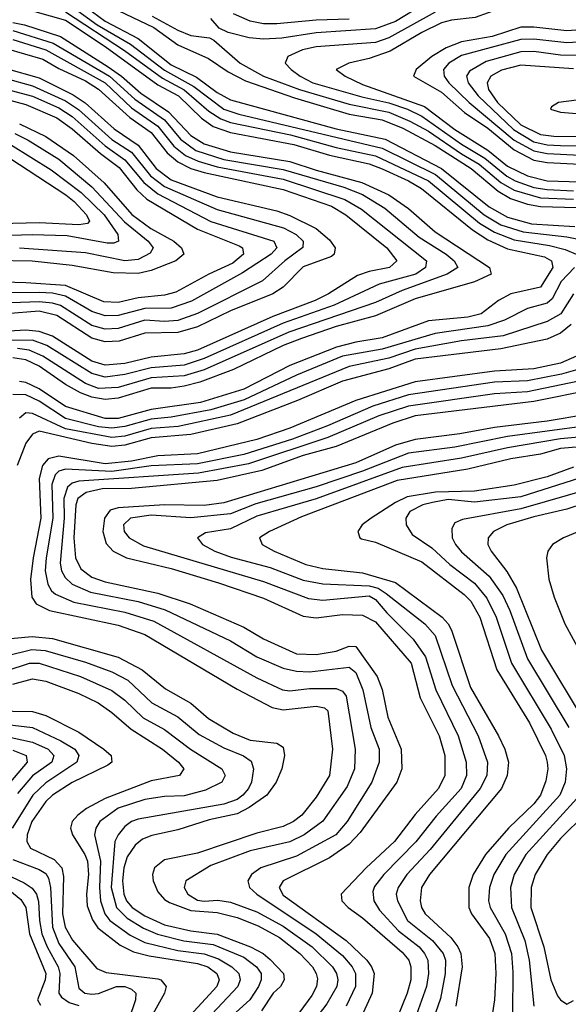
# Model space of a CAD drawing. Header units: inches. Extents: x 501365 to 657855, y 482276 to 547543.
# Tile 517 of 656: x 575611 to 577274, y 533416 to 536401. Entities that reach past the tile are written whole.
import ezdxf

# ---------------------------------------------------------------- set-up
doc = ezdxf.new("R2010")
doc.units = ezdxf.units.IN
doc.header["$MEASUREMENT"] = 0
doc.layers.add('A5573', color=7, linetype='Continuous')

msp = doc.modelspace()

# ---------------------------------------------------------------- linework, layer by layer
at = {"layer": 'A5573', "color": 5}
for points, elevation in [([(575793, 536453), (575870, 536396.5), (575970, 536344.6), (576070, 536264.1), (576146.7, 536226.7), (576210, 536180.4), (576250, 536158.6), (576570, 536070.6), (576718.6, 536038.6), (576890, 535950.3), (577034.1, 535834.1), (577090, 535802.2), (577162.3, 535782.3), (577294.1, 535774.1)], 4180), ([(576830, 536443.9), (576750, 536395.7), (576690, 536373.8), (576510, 536361.6), (576405.7, 536345.7), (576350, 536342), (576306.3, 536346.3), (576242.8, 536362.8), (576215.3, 536375.3), (576190, 536404.5)], 4240), ([(577330, 536445.7), (577270, 536440), (577170, 536455.3), (577110, 536450.7), (576991.6, 536408.4), (576920.3, 536399.7), (576890, 536391.5), (576830, 536362.8), (576733.8, 536306.2), (576670, 536283.3), (576608.5, 536270), (576570.3, 536250), (576597.5, 536230), (576650, 536204.7), (576838.1, 536138.1), (576930, 536068.5), (577030, 536006.1), (577090, 535957.3), (577150, 535927.6), (577210, 535913.1), (577310, 535909.6)], 4280), ([(575610, 536439), (575750, 536400.3), (575870, 536319.9), (576030, 536203.4), (576092.3, 536170), (576162.6, 536102.6), (576197.5, 536077.5), (576250, 536059.8), (576442.5, 536022.5), (576550, 535991), (576670, 535963.9), (576710, 535949.4), (576790, 535913), (576828.6, 535890), (576983.8, 535763.8), (577030, 535733.5), (577090, 535706.3), (577202.1, 535682.1), (577223.2, 535670), (577226.9, 535650), (577189.8, 535590.2), (577099.5, 535570), (577062.7, 535550), (577010, 535509.7), (576970, 535499.1), (576850, 535488.2), (576710, 535437.2), (576630, 535424.1), (576571.1, 535408.9), (576430, 535352.4), (576290, 535281.2), (576159, 535241), (576010, 535219.8), (575910, 535192.6), (575870, 535191.7), (575750, 535228.7), (575670, 535282), (575630, 535300.9), (575610, 535304.8)], 4120), ([(575750, 536424.9), (575928.2, 536308.2), (576043.8, 536223.8), (576110, 536189.1), (576184.2, 536124.2), (576220.4, 536100.4), (576250, 536089.4), (576432, 536052), (576570, 536014), (576690, 535988.8), (576850, 535912.7), (577004.8, 535784.8), (577050, 535756.8), (577110, 535733.8), (577216.7, 535716.6), (577264.5, 535704.5), (577298.3, 535690)], 4140), ([(575776.4, 536436.4), (575845.9, 536385.9), (575947.3, 536327.3), (576050, 536248.3), (576139.2, 536199.2), (576230, 536130.4), (576275, 536115), (576710, 536012.3), (576871.9, 535931.9), (577019.4, 535810), (577070, 535779.8), (577137.7, 535757.7), (577270, 535742.5), (577335, 535730)], 4160), ([(575910, 536428.9), (576017.6, 536377.6), (576090, 536325.1), (576183.8, 536283.8), (576242.9, 536242.9), (576295.7, 536215.7), (576444.1, 536164.1), (576610, 536114.8), (576710, 536098), (576772.9, 536072.9), (576870, 536019.4), (576979.9, 535950), (577061.1, 535881.1), (577099.3, 535859.3), (577150, 535841.8), (577190, 535835.2), (577408.8, 535828.8)], 4220), ([(576610, 536402.7), (576510, 536400.2), (576390, 536388.3), (576350, 536388.6), (576310, 536396.5), (576259.5, 536419.5)], 4220), ([(576870, 536423.8), (576730, 536346.8), (576690, 536332.3), (576510, 536318.9), (576468.4, 536310), (576423.8, 536290), (576416.1, 536270), (576433.7, 536250), (576461, 536230), (576500.1, 536210), (576647.8, 536167.8), (576730, 536149.2), (576786.9, 536130), (576830, 536109.2), (576950, 536023.5), (577021.5, 535981.5), (577087.3, 535927.3), (577113.2, 535913.2), (577170, 535892.4), (577210, 535886.5), (577290, 535882.6)], 4260), ([(575590, 536393), (575626, 536386), (575734.9, 536350), (575878.8, 536258.8), (575919.9, 536230), (575978.3, 536178.3), (576062.4, 536122.4), (576130, 536050.4), (576170, 536024.9), (576250, 536000.9), (576430, 535971.4), (576510, 535945.1), (576648.1, 535908.1), (576730, 535870.4), (576790, 535828.7), (576870, 535758), (577035.4, 535650), (577039.8, 535630), (576990, 535606.6), (576810, 535555.2), (576690, 535503.9), (576570, 535471.2), (576465, 535435), (576410, 535413.6), (576259.6, 535340.4), (576157.5, 535302.5), (576110, 535290), (576070, 535284.6), (576010, 535284.3), (575910, 535253.7), (575869.9, 535250.1), (575830, 535256.6), (575795.1, 535270), (575750, 535295.1), (575670, 535350.9), (575630, 535370.5), (575590, 535375.7)], 4080), ([(576012.2, 536412.2), (576090, 536369.4), (576130, 536353.8), (576185.9, 536345.9), (576199.3, 536339.3), (576279.4, 536270), (576350.1, 536230), (576459.1, 536190), (576610, 536145.2), (576730, 536120.8), (576794, 536094), (576850, 536063.1), (576950, 535994.3), (577003.7, 535963.7), (577070, 535907.4), (577110, 535884.5), (577190, 535861.6), (577290, 535856.7)], 4240), ([(575590, 536369), (575712.3, 536330), (575883, 536230), (575960, 536160), (576050, 536097.6), (576098.9, 536038.9), (576145.2, 536005.2), (576230, 535977.1), (576410, 535947.5), (576593.2, 535893.2), (576650, 535871.4), (576717.9, 535830), (576822.1, 535742.1), (576904.2, 535690), (576928.4, 535670), (576939.2, 535650), (576906.9, 535630), (576770, 535580), (576690, 535543.6), (576426.5, 535453.5), (576170, 535340), (576110, 535321.4), (576010, 535315.4), (575910, 535286.5), (575850, 535283.3), (575810, 535297.9), (575681.5, 535381.5), (575639.8, 535399.8), (575604.2, 535404.2)], 4060), ([(577365.3, 536374.7), (577270, 536367.7), (577170, 536379), (577130, 536378.3), (577043.5, 536350), (576950, 536334.1), (576904.3, 536315.7), (576860.4, 536290), (576813.2, 536250), (576804.7, 536230), (576890, 536181.2), (576959.7, 536119.7), (577030, 536072.1), (577110, 536006.4), (577170, 535975.8), (577210, 535968), (577310, 535963.7)], 4320), ([(575590, 536341.7), (575690, 536309.6), (575870, 536210.2), (575950, 536134.4), (576030, 536078.4), (576078.3, 536018.3), (576113.5, 535990), (576151.9, 535971.9), (576210, 535955), (576410, 535917.4), (576596.6, 535856.6), (576646.8, 535826.8), (576844.6, 535670), (576841.4, 535650), (576811.4, 535630), (576701, 535599), (576564.5, 535535.5), (576410, 535480.9), (576170, 535373.6), (576110, 535353.7), (576010, 535346.3), (575930, 535325.5), (575870, 535317.2), (575830, 535328.3), (575693.2, 535413.2), (575650, 535429.2), (575550, 535428.7)], 4040), ([(577355.8, 536335.8), (577270, 536330.7), (577170, 536342.1), (577130, 536341.1), (576950, 536292.7), (576911.8, 536270), (576896.1, 536250), (576897.7, 536230), (576911.7, 536210), (576973.1, 536150), (577110, 536036.5), (577170, 536003.5), (577210, 535995.2), (577310, 535990.4)], 4340), ([(575570, 536314.3), (575681.5, 536281.5), (575730, 536252.9), (575810, 536216.2), (575850, 536191.1), (575944.9, 536104.9), (576010, 536058.8), (576057.8, 535997.8), (576090, 535970), (576130, 535950.6), (576170, 535937.9), (576410, 535886.1), (576556.2, 535836.2), (576599.9, 535810), (576723.5, 535710), (576753.9, 535670), (576731.9, 535650), (576670, 535637.6), (576634.7, 535625.3), (576547, 535570), (576506.4, 535550), (576378.4, 535501.6), (576150, 535399.8), (576110, 535387.9), (576010, 535378.4), (575930, 535359.1), (575870, 535353.5), (575830, 535366), (575710, 535441.8), (575670, 535456.3), (575630, 535460), (575526.2, 535453.8)], 4020), ([(577310, 536292.8), (577250, 536293.9), (577170, 536304.4), (577130, 536303.9), (577025, 536275), (576974.8, 536245.2), (576965.3, 536230), (576970.1, 536210), (577000.8, 536170), (577107.9, 536067.9), (577170, 536031.5), (577210, 536022.3), (577250, 536019.6), (577350, 536018.6)], 4360), ([(575570, 536253.7), (575670, 536224.6), (575773.1, 536173.1), (575809.1, 536149.1), (575897.4, 536070), (575970, 536021), (576024.4, 535950), (576070, 535916), (576210, 535864.7), (576390, 535821.6), (576430, 535807.9), (576510, 535768), (576550, 535734.2), (576567.5, 535710), (576564.2, 535690), (576556.2, 535683.8), (576470, 535652), (576410, 535590.3), (576378.8, 535570), (576250, 535518.7), (576150, 535470.5), (576090, 535453.1), (575990, 535451.1), (575912.9, 535427.1), (575870, 535424.3), (575830, 535435.3), (575724, 535504), (575670, 535517.2), (575570, 535509.4)], 3980), ([(577290, 536252.6), (577130, 536263), (577071.4, 536248.6), (577039.5, 536230), (577027.9, 536210), (577031.7, 536190), (577059.9, 536150), (577130, 536082.6), (577190, 536053.7), (577230, 536048.2), (577330, 536047.3)], 4380), ([(575570, 536222.8), (575650, 536201.1), (575750, 536155), (575788.9, 536128.9), (575890, 536038.3), (575950, 535999.2), (576007.8, 535927.8), (576050, 535895.8), (576210, 535825.9), (576410.7, 535770), (576449.2, 535750), (576470.1, 535730), (576469.6, 535710.4), (576415.2, 535670), (576346.6, 535610), (576150, 535511), (576090, 535489.8), (576050, 535486.1), (575990, 535490), (575910, 535465.5), (575870, 535463), (575830, 535473.7), (575734.3, 535534.3), (575710, 535541.8), (575670, 535545.7), (575470, 535539.3)], 3960), ([(575554.8, 536194.8), (575649.7, 536169.7), (575730, 536134.3), (575770, 536108), (575870, 536018.8), (575930, 535976.9), (575987.6, 535907.6), (576030, 535873.6), (576190, 535789.4), (576381.7, 535730), (576390.1, 535710), (576373.5, 535690), (576286, 535634), (576132.1, 535547.9), (576070, 535527.2), (575990, 535526.1), (575910, 535504.4), (575870, 535503), (575830, 535516.3), (575750, 535562.6), (575710, 535571.8), (575670, 535574), (575470, 535571.9)], 3940), ([(575550, 536165.3), (575630, 536144.6), (575723.3, 536103.3), (575770, 536070.2), (575855.7, 535995.7), (575912.8, 535952.8), (575965.6, 535885.6), (575996.8, 535856.8), (576150, 535766.1), (576276, 535716), (576286.2, 535710), (576289.3, 535690), (576256.7, 535663.3), (576184.1, 535630), (576084.3, 535575.7), (576050, 535566), (575970, 535558.2), (575910, 535543.6), (575865.7, 535545.7), (575750, 535595), (575630, 535604), (575530, 535606.8)], 3920), ([(577330, 536161.3), (577244, 536150), (577223.2, 536136.8), (577219.6, 536130), (577250, 536120.8), (577371.1, 536111.1)], 4420), ([(575610, 536085.4), (575690, 536046.9), (575773.8, 535990), (575867.1, 535907.1), (575951.1, 535811.1), (576008.6, 535768.6), (576077.9, 535730), (576101.7, 535710), (576108.3, 535690), (576084, 535670), (576010, 535641.2), (575970, 535631.7), (575894.1, 535634.1), (575770, 535656), (575648.7, 535668.7), (575530, 535671.4)], 3880), ([(575595.9, 536055.9), (575636.5, 536036.5), (575730, 535978.1), (575830, 535894.9), (575928.3, 535788.3), (576000.8, 535730), (576015.5, 535710), (576006.7, 535693.3), (575970, 535674.3), (575930, 535670), (575810, 535694.1), (575610, 535708.8)], 3860), ([(575583.2, 536023.2), (575706.6, 535946.6), (575797.6, 535877.6), (575867.3, 535810), (575908.5, 535750), (575910.4, 535729.6), (575896.1, 535723.9), (575876.4, 535723.6), (575754.4, 535745.6), (575648.6, 535748.6), (575550, 535746.4)], 3840), ([(575581.2, 535981.2), (575751, 535870), (575776.4, 535850), (575813.6, 535810), (575822.4, 535790), (575816.6, 535783.4), (575790, 535779.2), (575670, 535785.8), (575550, 535782.6)], 3820), ([(577293.1, 535650), (577252, 535608), (577225.5, 535554.5), (577210, 535541.9), (577150, 535526.1), (577080.8, 535490), (577030, 535473.2), (576870, 535450), (576710, 535402.5), (576590, 535380.7), (576450, 535323.1), (576291.3, 535248.7), (576190, 535218.7), (576070, 535195.9), (576010, 535189.7), (575930, 535167.5), (575890, 535162.6), (575850, 535167.2), (575750, 535192), (575670, 535244.8), (575630, 535264.2), (575590, 535264.5)], 4140), ([(577290.1, 535570), (577251.3, 535510), (577210, 535486.1), (577076.9, 535443.1), (576950, 535427.6), (576810, 535402.8), (576730, 535375.1), (576610, 535349.6), (576250, 535201.8), (576091.6, 535168.4), (576010, 535161.6), (575930, 535139), (575890, 535135), (575750, 535160.5), (575650, 535207.6), (575630, 535208.9), (575610, 535192.9)], 4160), ([(577282.9, 535477.1), (577250, 535451), (577210, 535433.2), (577070, 535403.9), (576810, 535372.3), (576730, 535343.1), (576590, 535305.7), (576453.2, 535246.8), (576270, 535176.5), (576130, 535143.5), (576010, 535133.3), (575930, 535111.2), (575890, 535107.8), (575830, 535116.5), (575670, 535153.6), (575650, 535145), (575630, 535117.8), (575603.4, 535050)], 4180), ([(577298.8, 535381.2), (577250, 535360.2), (577170, 535343.1), (577050, 535336), (576810, 535302.9), (576630, 535247), (576430, 535162.9), (576330, 535128.1), (576150, 535084.8), (576030, 535078.7), (575950, 535062.5), (575870, 535055), (575730, 535078.4), (575697.2, 535070), (575679.7, 535050), (575670.4, 535010), (575675.1, 534890), (575651.9, 534770), (575644, 534704), (575647.8, 534650), (575660.5, 534630), (575701, 534610), (575910, 534565.6), (575990, 534536.9), (576270, 534371.5), (576376, 534316), (576410, 534308.8), (576510, 534320.2), (576535.4, 534315.4), (576545.5, 534305.5), (576559.2, 534190), (576549.8, 534110.2), (576510, 534043.7), (576465.9, 533990), (576440.8, 533970), (576410, 533955.5), (576330, 533934.7), (576150, 533874), (576050, 533854.6), (576019.9, 533830), (576013.1, 533810), (576015.8, 533790), (576030, 533757.3), (576050, 533734.3), (576064.8, 533724.8), (576130, 533700.7), (576210, 533694.9), (576270, 533679.2), (576334.1, 533654.1), (576398.8, 533618.8), (576460.7, 533570), (576498.2, 533530), (576509.8, 533510), (576513.4, 533493.4), (576510.9, 533470), (576496.7, 533443.3), (576384.4, 533290)], 4220), ([(577310, 535342.5), (577253.7, 535326.3), (577150, 535306), (577050, 535302.7), (576790, 535264.1), (576681.3, 535230), (576543.7, 535170), (576438.3, 535130), (576290, 535082.7), (576150, 535055), (576010, 535048.4), (575890, 535031.7), (575750, 535038.3), (575730, 535033), (575718.6, 535021.4), (575708.4, 534991.6), (575711.6, 534890), (575690.9, 534770), (575688.7, 534730), (575696.2, 534690), (575707.4, 534670), (575719.5, 534659.5), (575775.2, 534635.2), (575930, 534604.7), (576017.4, 534577.4), (576330, 534405.5), (576407.2, 534370), (576430, 534366.4), (576490, 534373.4), (576570, 534373.9), (576590, 534365.2), (576600.4, 534350), (576628.3, 534190), (576625.9, 534130), (576603.5, 534076.5), (576530, 533971.8), (576472.9, 533930), (576430, 533909.1), (576310, 533881.9), (576190, 533836.8), (576114.8, 533790), (576109.5, 533770), (576120.3, 533750), (576150, 533732.3), (576170, 533729), (576211.6, 533731.6), (576250, 533725.3), (576330, 533696.6), (576410, 533653.3), (576497.9, 533590), (576559.3, 533530), (576571, 533510), (576575.1, 533490), (576572.1, 533470), (576542.4, 533417.6), (576459.9, 533310)], 4240), ([(577330, 535310.4), (577150, 535273.5), (577050, 535266.5), (576790.1, 535230), (576700.2, 535199.8), (576545.6, 535134.4), (576304.8, 535055.2), (576153.1, 535026.9), (575790, 535002.2), (575770, 534996), (575755.7, 534984.3), (575745, 534950), (575745.8, 534890), (575733.7, 534753.7), (575738.1, 534730), (575748.5, 534710), (575769.7, 534689.7), (575825.3, 534665.3), (575970, 534637), (576051.9, 534611.9), (576250, 534518.2), (576330, 534469.7), (576410, 534435.6), (576450, 534426.1), (576490, 534424.2), (576610, 534438.3), (576630, 534421.6), (576651.3, 534370), (576675.4, 534255.4), (576700.4, 534190), (576700.9, 534150), (576678.8, 534090), (576603.7, 533970), (576569.7, 533930), (576450, 533865.1), (576342, 533830), (576314, 533810), (576302.4, 533790), (576307.7, 533770), (576330.1, 533750), (576509.7, 533630), (576590, 533563.9), (576618.8, 533530), (576628.6, 533510), (576629, 533470), (576600.9, 533410)], 4260), ([(577350, 535280.1), (577170, 535244.2), (576810, 535199.8), (576741.8, 535178.2), (576570, 535107.3), (576470, 535079.7), (576345.1, 535034.9), (576210, 535004), (575950, 534979.6), (575861.1, 534978.9), (575812.3, 534967.7), (575787.1, 534950), (575781, 534930), (575775.3, 534830), (575780.1, 534770), (575796.5, 534736.5), (575830, 534710.9), (575870, 534697), (576030, 534662.9), (576127.5, 534630), (576290, 534559.8), (576350, 534524.6), (576450, 534478.9), (576510, 534476.6), (576570, 534487.2), (576610, 534501.9), (576630, 534501.3), (576694.9, 534410), (576710.3, 534370.3), (576726.7, 534286.7), (576767.4, 534190), (576769, 534130), (576754.6, 534090), (576643.2, 533936.8), (576610, 533901.3), (576550, 533860.6), (576410.1, 533790), (576398, 533770), (576410, 533747.3), (576600.2, 533610), (576663, 533550), (576677.9, 533530), (576685.5, 533510), (576679.6, 533450), (576652.2, 533390)], 4280), ([(577330, 535204.6), (577210, 535184.5), (577050, 535165.1), (576945.4, 535145.4), (576810, 535128.1), (576750, 535111), (576630, 535057.9), (576230, 534936.2), (576170, 534928.8), (576050, 534930), (575910, 534921.4), (575885.5, 534914.5), (575868.5, 534890), (575863, 534850), (575872.8, 534812.8), (575894.7, 534790), (575934.4, 534770), (576070, 534737.4), (576213.5, 534693.5), (576350, 534647), (576470, 534593), (576510, 534587.4), (576590, 534597.6), (576650, 534596.4), (576690, 534576.1), (576798.2, 534450), (576825.5, 534345.5), (576882.3, 534230), (576899.3, 534170), (576899.7, 534110), (576880.8, 534070), (576810, 533991.5), (576747.5, 533910), (576661.3, 533830), (576585.5, 533750), (576587.2, 533730), (576606.3, 533710), (576650, 533678.3), (576770, 533574.6), (576790.4, 533550), (576797.2, 533530), (576796.7, 533490), (576785.7, 533450), (576753.5, 533370)], 4320), ([(577329.9, 535170.1), (577090, 535137.5), (576930, 535105.5), (576790, 535087.5), (576650, 535032.3), (576510, 534984.8), (576326.7, 534933.3), (576250, 534902.9), (576130, 534891.4), (576010, 534899.4), (575947.2, 534890), (575925.8, 534870), (575927.8, 534850), (575942.7, 534830), (575986.2, 534806.2), (576350, 534698), (576486, 534646), (576530, 534641.4), (576670, 534654.2), (576690, 534643.8), (576723.5, 534603.5), (576803.5, 534523.5), (576841.4, 534470), (576872.2, 534370), (576940.6, 534230), (576964.4, 534150), (576965.5, 534110), (576949.7, 534070), (576873.2, 533986.8), (576811.4, 533908.6), (576714.7, 533810), (576686.5, 533773.5), (576681.8, 533758.2), (576684.2, 533730), (576701.5, 533701.5), (576759.2, 533639.2), (576821.5, 533590), (576838.6, 533570), (576848.4, 533550), (576850.1, 533510), (576843.7, 533470), (576808.5, 533371.5)], 4340), ([(577350, 535139.9), (577250, 535130.8), (577090, 535103.5), (576950, 535072.4), (576770, 535043.7), (576510, 534948.9), (576330, 534895.9), (576250, 534857.8), (576174.3, 534845.7), (576150.2, 534830), (576164.7, 534810), (576203, 534790), (576251.8, 534771.8), (576370, 534740.2), (576470, 534702.1), (576530, 534690.8), (576670, 534685), (576697.3, 534677.3), (576722, 534662), (576839, 534570), (576870, 534534.6), (576922.3, 534382.3), (577001.1, 534230), (577029.4, 534150), (577027.3, 534110), (577007, 534070), (576855, 533885), (576784.9, 533810), (576757.9, 533770), (576752.6, 533750), (576756.4, 533730), (576787.1, 533670), (576862.8, 533610), (576894.9, 533570), (576901.3, 533550), (576900.7, 533510), (576886.4, 533433.6), (576871.8, 533390)], 4360), ([(577370, 535111.6), (577250, 535101.6), (577190, 535084.4), (577100.2, 535070), (576970, 535039), (576755.4, 535004.6), (576465.6, 534894.4), (576367.9, 534850), (576338.3, 534830), (576346.5, 534810), (576382.2, 534790), (576478.2, 534750), (576530, 534737.1), (576650, 534724.5), (576750, 534695.4), (576891.2, 534590), (576910.1, 534570), (576920.3, 534550), (576977.1, 534377.1), (577062.8, 534230), (577081.6, 534190), (577092.5, 534150), (577089.2, 534110), (577071.4, 534070), (576852.9, 533810), (576829, 533770), (576825.2, 533730), (576828.6, 533710), (576839.7, 533690), (576918.4, 533618.4), (576939.6, 533590), (576948.5, 533570), (576952.1, 533530), (576933.6, 533410)], 4380), ([(577290, 535044.5), (577210, 535015.3), (577109.9, 534990.1), (576990, 534972.2), (576871.4, 534968.6), (576785.7, 534954.3), (576750, 534937.5), (576676.6, 534890), (576649, 534870), (576635.7, 534850), (576642.2, 534830), (576647.5, 534827.5), (576690, 534817.7), (576830, 534757.3), (576958.7, 534658.7), (576978.5, 534638.5), (577005.9, 534590), (577057, 534430), (577156.2, 534270), (577204.6, 534170), (577210.3, 534150), (577212, 534130), (577206, 534094), (577189.5, 534050), (577170, 534023.8), (577093.2, 533950), (577022.9, 533870), (576985.8, 533810), (576972.6, 533770), (576972.3, 533710), (576980.7, 533690), (577035.5, 533615.5), (577051.3, 533570), (577054.5, 533510), (577050.6, 533429.4), (577043.8, 533390)], 4420), ([(577558.2, 535041.8), (577130, 534918.2), (576953.8, 534886.2), (576930, 534875.7), (576921.4, 534858.6), (576922.4, 534830), (576932.2, 534810), (576950, 534787.8), (577034, 534714), (577075.9, 534655.9), (577096.9, 534610), (577150, 534463.6), (577275.2, 534255.2)], 4460), ([(577308.5, 535011.5), (577130, 534954.5), (576990, 534938.1), (576910, 534946.2), (576862.2, 534937.8), (576833, 534930), (576794.1, 534910), (576781.9, 534890), (576782.5, 534870), (576800.9, 534840.9), (576860.4, 534800.4), (576915.4, 534750), (576990, 534692.5), (577027.1, 534647.1), (577055.1, 534590), (577101.7, 534450), (577222.5, 534250), (577261.2, 534170), (577268.6, 534130), (577264.5, 534090), (577248.6, 534050), (577084.6, 533870), (577047.9, 533810), (577034.7, 533770), (577032.6, 533730), (577037.7, 533710), (577082.8, 533630), (577101.6, 533570), (577106.4, 533513.6), (577104.8, 533390)], 4440), ([(577430, 534970.3), (577270, 534917.1), (577170, 534894.4), (577087.8, 534870), (577046.9, 534850), (577031.2, 534830), (577030.6, 534810), (577040.6, 534790), (577088, 534728), (577117.5, 534677.5), (577192.8, 534490), (577324.8, 534270)], 4480), ([(577370, 534875.5), (577259.8, 534830), (577226.5, 534810), (577212.2, 534790), (577207.8, 534770), (577215.4, 534704.6), (577231.2, 534650), (577263.7, 534570), (577339, 534430)], 4520), ([(575550, 534522.3), (575648.7, 534531.3), (575710, 534525.3), (575910, 534468.8), (575982.7, 534430), (576052.8, 534372.8), (576129.4, 534329.4), (576183.1, 534283.1), (576258.3, 534238.3), (576310, 534217.2), (576390, 534207.4), (576410, 534195.5), (576413.3, 534170), (576405.7, 534130), (576388.7, 534090), (576359.9, 534050), (576307.1, 534012.9), (576270, 533993.7), (576185, 533975), (576090, 533945.2), (576011.7, 533928.3), (575983.4, 533916.6), (575961.3, 533898.7), (575936.8, 533863.2), (575926.2, 533830), (575922.5, 533790), (575926.8, 533750), (575935.2, 533730), (575952.2, 533710), (575990, 533684.5), (576050, 533656.9), (576130, 533638.8), (576210, 533629.2), (576310.5, 533590), (576349, 533570), (576370, 533551.6), (576411.2, 533510), (576413.2, 533490), (576401.2, 533470), (576379.5, 533450), (576343.6, 533396.4)], 4180), ([(575570, 534472.5), (575648.1, 534491.9), (575688.3, 534488.3), (575810, 534453), (575890, 534424), (575938.4, 534398.4), (576011.1, 534330), (576090, 534288), (576154.6, 534234.6), (576230, 534194.1), (576289.6, 534169.6), (576313, 534153), (576319.3, 534130), (576313.8, 534090), (576304.8, 534070), (576287.9, 534050), (576270, 534037.5), (576230, 534022.7), (575970, 533977.8), (575949.6, 533970.4), (575930, 533955.6), (575909.6, 533930.4), (575899.9, 533910), (575888.6, 533770), (575904.1, 533710), (575937, 533677), (575986.5, 533646.5), (576028.4, 533628.4), (576108.9, 533608.9), (576197.6, 533597.6), (576290, 533558.6), (576329, 533530), (576342.6, 533510), (576342.9, 533490), (576335.4, 533470), (576309, 533430), (576235.8, 533364.2)], 4160), ([(575570, 534427.3), (575640.3, 534450), (575670, 534450.7), (575795.3, 534410), (575890, 534367.5), (575930, 534338.1), (575984.8, 534284.8), (576050, 534248.8), (576129.2, 534190), (576224.2, 534130), (576233.5, 534110), (576223.8, 534090), (576174.6, 534065.4), (576110, 534048.1), (576050, 534046), (575990, 534037.5), (575909.7, 534010.3), (575854.4, 533970), (575842.1, 533950), (575838, 533930), (575855.8, 533850), (575852.6, 533770), (575856.1, 533730), (575869.1, 533690), (575883.9, 533670), (575945.8, 533625.8), (575990, 533603.8), (576090, 533579.3), (576170, 533569.5), (576213.8, 533553.8), (576254.2, 533530), (576275.1, 533510), (576279.4, 533490), (576272.7, 533470), (576178.4, 533370)], 4140), ([(575590, 534386.9), (575650, 534403.1), (575690, 534395.7), (575790, 534358.3), (575848.6, 534330), (575890, 534300.9), (575949.2, 534250), (576043.7, 534190), (576092.5, 534150), (576108.4, 534130), (576095.6, 534110), (576010, 534093.4), (575870, 534040.5), (575813.6, 534010), (575787.6, 533990), (575770.5, 533970), (575765.1, 533950), (575770.7, 533930), (575808.9, 533870), (575816.4, 533850), (575819.7, 533810), (575813.6, 533750), (575815.1, 533715.1), (575832, 533672), (575848.3, 533648.3), (575915.8, 533595.8), (575955.6, 533575.6), (576003, 533563), (576150, 533539.8), (576181.1, 533530), (576208.5, 533510), (576215.9, 533490), (576208.8, 533470), (576116.8, 533370)], 4120), ([(575530, 534306.3), (575650, 534303.9), (575690, 534291.4), (575790, 534241.5), (575866.5, 534190), (575888.7, 534170), (575890.6, 534150), (575878.6, 534141.4), (575770, 534088.2), (575710, 534050.2), (575690, 534030.9), (575647.8, 533970), (575633.3, 533930), (575632.4, 533910), (575644, 533890), (575715.3, 533855.3), (575738.8, 533830), (575744.1, 533804.1), (575740.6, 533690), (575749, 533650), (575770.9, 533610.9), (575844.5, 533524.5), (575872.7, 533512.7), (576030, 533493.1), (576039.3, 533490), (576055.5, 533470), (576049.7, 533450), (575994.8, 533350)], 4080), ([(575529.1, 534269.1), (575650, 534255.7), (575735.3, 534215.3), (575777.8, 534190), (575790.5, 534170), (575784.1, 534150), (575690, 534087.6), (575651.1, 534050), (575588.3, 533950)], 4060), ([(575585, 534225), (575650, 534210.9), (575696.9, 534190), (575714.7, 534170), (575708.8, 534150), (575650, 534108.5), (575604.6, 534055.4)], 4040), ([(575590, 534186.4), (575630.8, 534170.8), (575633.2, 534150), (575565.5, 534070)], 4020), ([(577300.2, 534039.8), (577145.6, 533870), (577109.8, 533810), (577098.8, 533770), (577102.3, 533710), (577141.9, 533610), (577155.5, 533550), (577169.1, 533410)], 4460), ([(577326.2, 533993.8), (577250, 533918.7), (577210.4, 533870), (577174, 533810), (577161.3, 533770), (577160.6, 533710), (577199.8, 533590), (577221.3, 533490), (577241.7, 533441.7), (577250, 533429.2), (577270, 533416.8), (577290, 533427.5)], 4480), ([(575590, 533855.1), (575670, 533824.4), (575690, 533812.2), (575698.3, 533798.3), (575704.1, 533770), (575710.4, 533650), (575730, 533600.3), (575777.7, 533530), (575790, 533465.2), (575808.4, 533450), (575830, 533446.4), (575850, 533449), (575904.5, 533470), (575930, 533470.4), (575950, 533462.1), (575963.3, 533450), (575962.2, 533430), (575921.9, 533310)], 4060), ([(575529.2, 533829.2), (575624.9, 533784.9), (575648.4, 533768.4), (575661.9, 533750), (575668.1, 533728.1), (575670.9, 533670), (575678.3, 533630), (575694, 533590), (575727.7, 533530), (575733.1, 533510), (575729.4, 533450), (575737.4, 533437.4), (575761.1, 533421.1), (575790, 533412.1)], 4040), ([(575581.3, 533761.3), (575614, 533734), (575629.3, 533710), (575640.7, 533630), (575689.8, 533510), (575687.8, 533490), (575665.1, 533430), (575673.6, 533413.6)], 4020)]:
    msp.add_lwpolyline(points, dxfattribs=dict(at, elevation=elevation))

doc.saveas('drawing.dxf')
